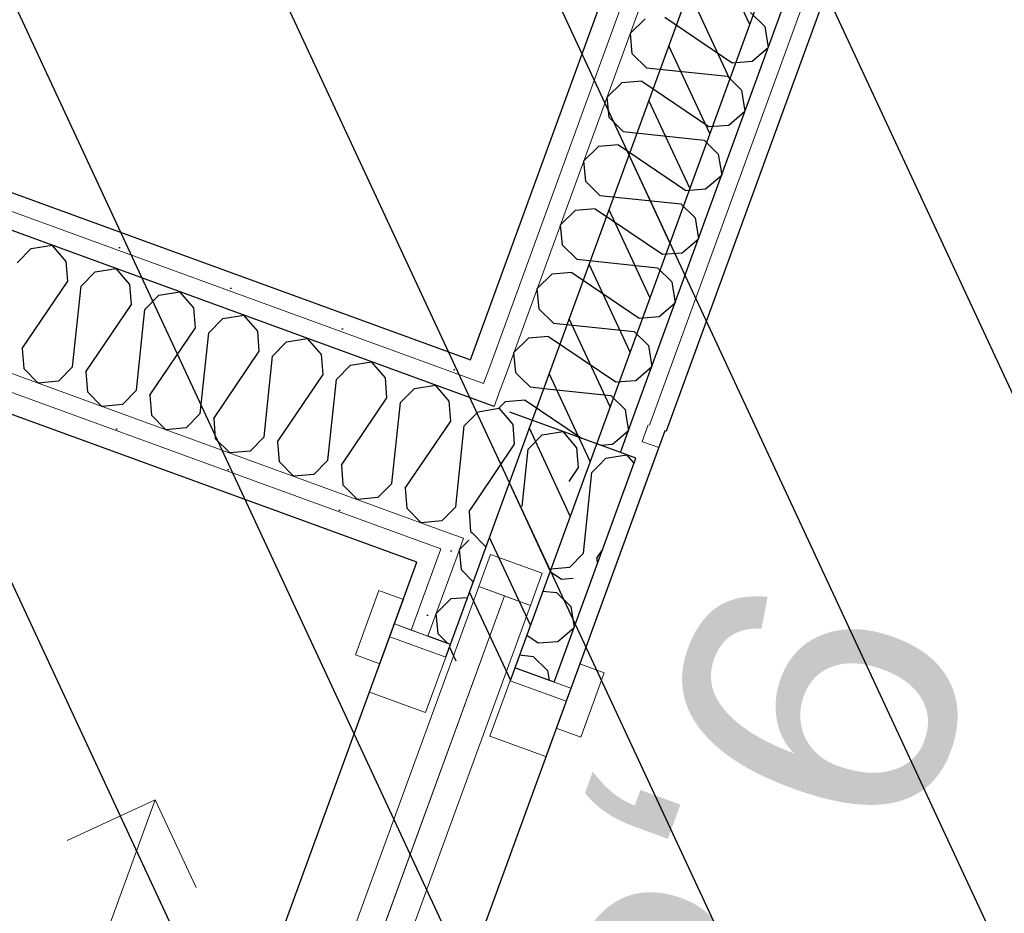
# Model space of a CAD drawing. Header units: millimetres. Extents: x 112481703 to 112588235, y 1264638581 to 1264713486.
# Tile 265 of 487: x 112576884 to 112577603, y 1264672822 to 1264673474. Entities that reach past the tile are written whole.
import ezdxf
from ezdxf.enums import TextEntityAlignment as Align

# ---------------------------------------------------------------- set-up
doc = ezdxf.new("R2010")
doc.units = ezdxf.units.MM
doc.header["$LTSCALE"] = 0.5
doc.header["$MEASUREMENT"] = 0
doc.linetypes.add('PLINE', pattern=[0])
for name, color, linetype, lineweight in [('235- Utvendig kledning og overflate', 7, 'Continuous', 0), ('236- Innvendig kledning og overflate', 7, 'Continuous', 0), ('244- Vinduer_ dører_ foldevegger', 7, 'Continuous', 0)]:
    doc.layers.add(name, color=color, linetype=linetype, lineweight=lineweight)
for name, color, linetype in [('862- M___Nettoareal', 7, 'Continuous'), ('862- M___Nettoareal (1-100)', 7, 'Continuous'), ('862- M___Nettoareal(Polylinje)', 7, 'Continuous'), ('LA_farge_dekke_asfalt2', 7, 'Continuous'), ('Yttervegger.A225', 7, 'Continuous'), ('Yttervegger.A225 (Skravur)', 7, 'Continuous')]:
    doc.layers.add(name, color=color, linetype=linetype)
doc.styles.add('GENERATED_STYLE_1', font='arial.ttf')
pattern_1 = [(249.956, (112557650, 1264717795), (-81.357, 29.68231), [0, -50]), (249.956, (112557682.11, 1264717756.67), (-81.357, 29.68231), [0, -50])]

# ---------------------------------------------------------------- blocks, each defined once
blk = doc.blocks.new('Telefonsentral_6_3', base_point=(112578513.78, 1264671831.22))
at = {"layer": '862- M___Nettoareal(Polylinje)', "linetype": 'PLINE', "flags": 128}
blk.add_lwpolyline([(112576572.87, 1264671030.54), (112579644.84, 1264669909.76), (112580667.32, 1264672712.29), (112577596.28, 1264673832.72), (112577355.98, 1264673174.09), (112577355.04, 1264673174.43)], close=True, dxfattribs=at)
blk = doc.blocks.new('HWC_8_13', base_point=(112575882.82, 1264674937.62))
at = {"layer": '862- M___Nettoareal(Polylinje)', "linetype": 'PLINE', "flags": 128}
blk.add_lwpolyline([(112573927.31, 1264674425.01), (112577213.19, 1264673226.19), (112578002.73, 1264675390.26), (112576702.56, 1264675864.61), (112575715.11, 1264676224.87), (112574716.85, 1264676589.08)], close=True, dxfattribs=at)
blk = doc.blocks.new('Resepsjon_9_16', base_point=(112576111.04, 1264672496.2))
at = {"layer": '862- M___Nettoareal(Polylinje)', "linetype": 'PLINE', "flags": 128}
blk.add_lwpolyline([(112574662.33, 1264672120.08), (112576570.54, 1264671423.88), (112577174.24, 1264673078.6), (112575266.04, 1264673774.79)], close=True, dxfattribs=at)
blk = doc.blocks.new('*X329', base_point=(112557650, 1264717795))
at = {"layer": 'Yttervegger.A225 (Skravur)', "linetype": 'PLINE'}
for p, q in [((112577319.5, 1264673155.59), (112577327.37, 1264673156.85)), ((112577332.59, 1264673150.81), (112577327.37, 1264673156.85)), ((112577295.63, 1264673085.07), (112577301.83, 1264673144)), ((112577301.83, 1264673144), (112577306.42, 1264673148.66)), ((112577305.42, 1264673081.5), (112577309.5, 1264673087.53)), ((112577295.63, 1264673085.07), (112577285.41, 1264673074.66)), ((112577305.42, 1264673081.5), (112577305.75, 1264673077.24)), ((112577285.41, 1264673074.66), (112577271.88, 1264673073.41))]:
    blk.add_line(p, q, dxfattribs=at)
blk = doc.blocks.new('*X330', base_point=(112557650, 1264717795))
at = {"layer": 'Yttervegger.A225 (Skravur)', "linetype": 'PLINE'}
for p in [(112577214.43, 1264673099.89), (112577224.84, 1264673090.36)]:
    blk.add_line(p, (112577223.92, 1264673090.28), dxfattribs=at)
blk = doc.blocks.new('*X331', base_point=(112557650, 1264717795))
at = {"layer": 'Yttervegger.A225 (Skravur)', "linetype": 'PLINE'}
for p, q in [((112577244.35, 1264673179.1), (112577240.3, 1264673183.79)), ((112577245.48, 1264673164.56), (112577244.35, 1264673179.1)), ((112577265.49, 1264673171.39), (112577280.8, 1264673173.85)), ((112577290.92, 1264673162.11), (112577280.8, 1264673173.85)), ((112577255.26, 1264673160.99), (112577265.49, 1264673171.39)), ((112577219.01, 1264673125.44), (112577245.48, 1264673164.56)), ((112577250.87, 1264673119.21), (112577255.26, 1264673160.99)), ((112577292.05, 1264673147.57), (112577290.92, 1264673162.11)), ((112577306.42, 1264673148.66), (112577312.06, 1264673154.4)), ((112577312.06, 1264673154.4), (112577319.5, 1264673155.59)), ((112577285.17, 1264673137.39), (112577292.05, 1264673147.57)), ((112577212.82, 1264673108.46), (112577213.4, 1264673100.94)), ((112577213.4, 1264673100.94), (112577214.43, 1264673099.89))]:
    blk.add_line(p, q, dxfattribs=at)
blk = doc.blocks.new('*X332', base_point=(112557650, 1264717795))
at = {"layer": 'Yttervegger.A225 (Skravur)', "linetype": 'PLINE'}
for p, q in [((112577229.84, 1264673190.13), (112577234.22, 1264673190.84)), ((112577240.3, 1264673183.79), (112577234.22, 1264673190.84)), ((112577212.27, 1264673115.48), (112577219.01, 1264673125.44)), ((112577212.27, 1264673115.48), (112577212.82, 1264673108.46))]:
    blk.add_line(p, q, dxfattribs=at)
blk = doc.blocks.new('*X333', base_point=(112557650, 1264717795))
at = {"layer": 'Yttervegger.A225 (Skravur)', "linetype": 'PLINE'}
for p, q in [((112576892.92, 1264673307.32), (112576908.22, 1264673309.77)), ((112576918.35, 1264673298.04), (112576908.22, 1264673309.77)), ((112576882.69, 1264673296.92), (112576892.92, 1264673307.32)), ((112576919.48, 1264673283.49), (112576918.35, 1264673298.04)), ((112576929.26, 1264673279.93), (112576939.49, 1264673290.33)), ((112576939.49, 1264673290.33), (112576954.79, 1264673292.78)), ((112576964.92, 1264673281.05), (112576954.79, 1264673292.78)), ((112576886.27, 1264673234.42), (112576919.48, 1264673283.49)), ((112576966.05, 1264673266.5), (112576964.92, 1264673281.05)), ((112576923.06, 1264673220.99), (112576929.26, 1264673279.93)), ((112576975.83, 1264673262.93), (112576986.06, 1264673273.33)), ((112576986.06, 1264673273.33), (112577001.37, 1264673275.79)), ((112577011.5, 1264673264.05), (112577001.37, 1264673275.79)), ((112576932.84, 1264673217.42), (112576966.05, 1264673266.5)), ((112576969.63, 1264673204), (112576975.83, 1264673262.93)), ((112577012.62, 1264673249.51), (112577011.5, 1264673264.05)), ((112577022.4, 1264673245.94), (112577032.63, 1264673256.34)), ((112577032.63, 1264673256.34), (112577047.94, 1264673258.8)), ((112577058.07, 1264673247.06), (112577047.94, 1264673258.8)), ((112576979.42, 1264673200.43), (112577012.62, 1264673249.51)), ((112577016.2, 1264673187.01), (112577022.4, 1264673245.94)), ((112577059.19, 1264673232.52), (112577058.07, 1264673247.06)), ((112577068.98, 1264673228.95), (112577079.2, 1264673239.35)), ((112577079.2, 1264673239.35), (112577094.51, 1264673241.81)), ((112577104.64, 1264673230.07), (112577094.51, 1264673241.81)), ((112576886.27, 1264673234.42), (112576887.4, 1264673219.87)), ((112577025.99, 1264673183.44), (112577059.19, 1264673232.52)), ((112577062.77, 1264673170.02), (112577068.98, 1264673228.95)), ((112577105.76, 1264673215.53), (112577104.64, 1264673230.07)), ((112577125.77, 1264673222.36), (112577141.08, 1264673224.82)), ((112577151.21, 1264673213.08), (112577141.08, 1264673224.82)), ((112576887.4, 1264673219.87), (112576897.92, 1264673209.21)), ((112576923.06, 1264673220.99), (112576912.83, 1264673210.59)), ((112576932.84, 1264673217.42), (112576933.97, 1264673202.88)), ((112577115.55, 1264673211.96), (112577125.77, 1264673222.36)), ((112576912.83, 1264673210.59), (112576897.92, 1264673209.21)), ((112577072.56, 1264673166.45), (112577105.76, 1264673215.53)), ((112577109.35, 1264673153.03), (112577115.55, 1264673211.96)), ((112577152.33, 1264673198.54), (112577151.21, 1264673213.08)), ((112576933.97, 1264673202.88), (112576944.49, 1264673192.22)), ((112576969.63, 1264673204), (112576959.41, 1264673193.6)), ((112577162.12, 1264673194.97), (112577172.34, 1264673205.37)), ((112577172.34, 1264673205.37), (112577187.65, 1264673207.83)), ((112577197.78, 1264673196.09), (112577187.65, 1264673207.83)), ((112576979.42, 1264673200.43), (112576980.54, 1264673185.89)), ((112577119.13, 1264673149.46), (112577152.33, 1264673198.54)), ((112577155.92, 1264673136.04), (112577162.12, 1264673194.97)), ((112577198.91, 1264673181.55), (112577197.78, 1264673196.09)), ((112576959.41, 1264673193.6), (112576944.49, 1264673192.22)), ((112577208.69, 1264673177.98), (112577218.92, 1264673188.38)), ((112577218.92, 1264673188.38), (112577229.84, 1264673190.13)), ((112576980.54, 1264673185.89), (112576991.06, 1264673175.23)), ((112577016.2, 1264673187.01), (112577005.98, 1264673176.61)), ((112577025.99, 1264673183.44), (112577027.11, 1264673168.9)), ((112577165.7, 1264673132.47), (112577198.91, 1264673181.55)), ((112577005.98, 1264673176.61), (112576991.06, 1264673175.23)), ((112577202.49, 1264673119.05), (112577208.69, 1264673177.98)), ((112577027.11, 1264673168.9), (112577037.64, 1264673158.24)), ((112577062.77, 1264673170.02), (112577052.55, 1264673159.62)), ((112577072.56, 1264673166.45), (112577073.68, 1264673151.91)), ((112577052.55, 1264673159.62), (112577037.64, 1264673158.24)), ((112577073.68, 1264673151.91), (112577084.21, 1264673141.25)), ((112577109.35, 1264673153.03), (112577099.12, 1264673142.63)), ((112577119.13, 1264673149.46), (112577120.26, 1264673134.92)), ((112577099.12, 1264673142.63), (112577084.21, 1264673141.25)), ((112577120.26, 1264673134.92), (112577130.78, 1264673124.26)), ((112577155.92, 1264673136.04), (112577145.69, 1264673125.64)), ((112577165.7, 1264673132.47), (112577166.83, 1264673117.93)), ((112577145.69, 1264673125.64), (112577130.78, 1264673124.26)), ((112577166.83, 1264673117.93), (112577177.35, 1264673107.27)), ((112577202.49, 1264673119.05), (112577192.26, 1264673108.65)), ((112577192.26, 1264673108.65), (112577177.35, 1264673107.27))]:
    blk.add_line(p, q, dxfattribs=at)
blk = doc.blocks.new('*X425', base_point=(112557650, 1264717795))
at = {"layer": 'Yttervegger.A225 (Skravur)', "linetype": 'PLINE'}
for p, q in [((112577256.75, 1264673206.47), (112577250.57, 1264673212.55)), ((112577256.75, 1264673206.47), (112577271.48, 1264673204.92)), ((112577326.94, 1264673184.68), (112577328.54, 1264673174.73)), ((112577324.9, 1264673171.59), (112577328.54, 1264673174.73))]:
    blk.add_line(p, q, dxfattribs=at)
blk = doc.blocks.new('*X426', base_point=(112557650, 1264717795))
at = {"layer": 'Yttervegger.A225 (Skravur)', "linetype": 'PLINE'}
for p, q in [((112577238.64, 1264673195.56), (112577233.96, 1264673190.93)), ((112577253.18, 1264673196.68), (112577238.64, 1264673195.56)), ((112577253.18, 1264673196.68), (112577294.14, 1264673168.98)), ((112577316.8, 1264673164.61), (112577324.9, 1264673171.59)), ((112577307.99, 1264673163.92), (112577316.8, 1264673164.61))]:
    blk.add_line(p, q, dxfattribs=at)
blk = doc.blocks.new('*X427', base_point=(112557650, 1264717795))
at = {"layer": 'Yttervegger.A225 (Skravur)', "linetype": 'PLINE'}
for p, q in [((112577340.59, 1264673474.99), (112577329.93, 1264673464.47)), ((112577355.13, 1264673476.11), (112577404.21, 1264673442.91)), ((112577417.63, 1264673479.7), (112577428.03, 1264673469.47)), ((112577428.03, 1264673469.47), (112577430.49, 1264673454.16)), ((112577331.31, 1264673449.55), (112577329.93, 1264673464.47)), ((112577418.75, 1264673444.04), (112577430.49, 1264673454.16)), ((112577341.71, 1264673439.33), (112577331.31, 1264673449.55)), ((112577341.71, 1264673439.33), (112577400.64, 1264673433.13)), ((112577404.21, 1264673442.91), (112577418.75, 1264673444.04)), ((112577400.64, 1264673433.13), (112577411.04, 1264673422.9)), ((112577323.6, 1264673428.42), (112577312.94, 1264673417.9)), ((112577338.14, 1264673429.54), (112577323.6, 1264673428.42)), ((112577338.14, 1264673429.54), (112577387.22, 1264673396.34)), ((112577314.32, 1264673402.98), (112577312.94, 1264673417.9)), ((112577411.04, 1264673422.9), (112577413.5, 1264673407.59)), ((112577324.72, 1264673392.76), (112577314.32, 1264673402.98)), ((112577401.76, 1264673397.46), (112577413.5, 1264673407.59)), ((112577387.22, 1264673396.34), (112577401.76, 1264673397.46)), ((112577324.72, 1264673392.76), (112577383.65, 1264673386.55)), ((112577306.61, 1264673381.85), (112577295.95, 1264673371.32)), ((112577321.15, 1264673382.97), (112577306.61, 1264673381.85)), ((112577321.15, 1264673382.97), (112577370.23, 1264673349.77)), ((112577383.65, 1264673386.55), (112577394.05, 1264673376.33)), ((112577394.05, 1264673376.33), (112577396.51, 1264673361.02)), ((112577297.33, 1264673356.41), (112577295.95, 1264673371.32)), ((112577384.77, 1264673350.89), (112577396.51, 1264673361.02)), ((112577307.73, 1264673346.18), (112577297.33, 1264673356.41)), ((112577307.73, 1264673346.18), (112577366.66, 1264673339.98)), ((112577370.23, 1264673349.77), (112577384.77, 1264673350.89)), ((112577366.66, 1264673339.98), (112577377.06, 1264673329.76)), ((112577289.61, 1264673335.27), (112577278.96, 1264673324.75)), ((112577304.16, 1264673336.4), (112577289.61, 1264673335.27)), ((112577304.16, 1264673336.4), (112577353.24, 1264673303.2)), ((112577280.33, 1264673309.84), (112577278.96, 1264673324.75)), ((112577377.06, 1264673329.76), (112577379.52, 1264673314.45)), ((112577290.73, 1264673299.61), (112577280.33, 1264673309.84)), ((112577367.78, 1264673304.32), (112577379.52, 1264673314.45)), ((112577353.24, 1264673303.2), (112577367.78, 1264673304.32)), ((112577290.73, 1264673299.61), (112577349.67, 1264673293.41)), ((112577272.62, 1264673288.7), (112577261.96, 1264673278.18)), ((112577287.17, 1264673289.83), (112577272.62, 1264673288.7)), ((112577287.17, 1264673289.83), (112577336.24, 1264673256.62)), ((112577349.67, 1264673293.41), (112577360.07, 1264673283.19)), ((112577360.07, 1264673283.19), (112577362.52, 1264673267.88)), ((112577263.34, 1264673263.27), (112577261.96, 1264673278.18)), ((112577350.79, 1264673257.75), (112577362.52, 1264673267.88)), ((112577273.74, 1264673253.04), (112577263.34, 1264673263.27)), ((112577273.74, 1264673253.04), (112577332.67, 1264673246.84)), ((112577336.24, 1264673256.62), (112577350.79, 1264673257.75)), ((112577332.67, 1264673246.84), (112577343.08, 1264673236.61)), ((112577255.63, 1264673242.13), (112577244.97, 1264673231.61)), ((112577270.17, 1264673243.26), (112577255.63, 1264673242.13)), ((112577270.17, 1264673243.26), (112577319.25, 1264673210.05)), ((112577246.35, 1264673216.69), (112577244.97, 1264673231.61)), ((112577343.08, 1264673236.61), (112577345.53, 1264673221.31)), ((112577250.57, 1264673212.55), (112577246.35, 1264673216.69)), ((112577333.79, 1264673211.18), (112577345.53, 1264673221.31)), ((112577319.25, 1264673210.05), (112577333.79, 1264673211.18)), ((112577271.48, 1264673204.92), (112577315.68, 1264673200.27)), ((112577315.68, 1264673200.27), (112577326.08, 1264673190.04)), ((112577326.08, 1264673190.04), (112577326.94, 1264673184.68))]:
    blk.add_line(p, q, dxfattribs=at)
blk = doc.blocks.new('*X430', base_point=(112557650, 1264717795))
at = {"layer": 'Yttervegger.A225 (Skravur)', "linetype": 'PLINE'}
for p, q in [((112577212.15, 1264673094.57), (112577205.27, 1264673087.78)), ((112577206.65, 1264673072.87), (112577205.27, 1264673087.78)), ((112577215.34, 1264673064.32), (112577206.65, 1264673072.87)), ((112577198.94, 1264673051.73), (112577188.28, 1264673041.21)), ((112577211.09, 1264673052.67), (112577198.94, 1264673051.73)), ((112577189.66, 1264673026.3), (112577188.28, 1264673041.21)), ((112577196.81, 1264673019.27), (112577189.66, 1264673026.3))]:
    blk.add_line(p, q, dxfattribs=at)
blk = doc.blocks.new('*X431', base_point=(112557650, 1264717795))
at = {"layer": 'Yttervegger.A225 (Skravur)', "linetype": 'PLINE'}
for p, q in [((112577271.3, 1264673071.81), (112577279.55, 1264673066.22)), ((112577279.55, 1264673066.22), (112577288.05, 1264673066.88)), ((112577266.07, 1264673057.48), (112577275.98, 1264673056.44)), ((112577275.98, 1264673056.44), (112577286.38, 1264673046.21)), ((112577286.38, 1264673046.21), (112577288.84, 1264673030.91)), ((112577277.1, 1264673020.78), (112577288.84, 1264673030.91)), ((112577254.31, 1264673025.24), (112577262.56, 1264673019.65)), ((112577262.56, 1264673019.65), (112577277.1, 1264673020.78)), ((112577249.08, 1264673010.91), (112577258.99, 1264673009.87)), ((112577258.99, 1264673009.87), (112577269.39, 1264672999.64)), ((112577269.39, 1264672999.64), (112577270.56, 1264672992.36))]:
    blk.add_line(p, q, dxfattribs=at)
blk = doc.blocks.new('Skyvedør med pocketkarm[24]', base_point=(112557650, 1264717795))
at = {"layer": '235- Utvendig kledning og overflate', "linetype": 'PLINE'}
for q in [(112577293.01, 1264673004.4), (112577293.01, 1264673004.4), (112577274.28, 1264672991), (112577274.28, 1264672991)]:
    blk.add_line((112577286.5, 1264672986.55), q, dxfattribs=at)
at = {"layer": '236- Innvendig kledning og overflate', "linetype": 'PLINE'}
for p, q in [((112577157.79, 1264673033.5), (112577164.31, 1264673051.35)), ((112577157.79, 1264673033.5), (112577164.31, 1264673051.35)), ((112577170.01, 1264673029.05), (112577157.79, 1264673033.5)), ((112577170.01, 1264673029.05), (112577157.79, 1264673033.5)), ((112577182.22, 1264673024.59), (112577170.01, 1264673029.05)), ((112577182.22, 1264673024.59), (112577170.01, 1264673029.05))]:
    blk.add_line(p, q, dxfattribs=at)
at = {"layer": '244- Vinduer_ dører_ foldevegger', "linetype": 'PLINE'}
for p, q in [((112577219.37, 1264673060.78), (112577227.94, 1264673084.27)), ((112577227.94, 1264673084.27), (112577265.52, 1264673070.56)), ((112577265.52, 1264673070.56), (112577256.95, 1264673047.07)), ((112577146.46, 1264673057.86), (112577129.32, 1264673010.89)), ((112577164.31, 1264673051.35), (112577146.46, 1264673057.86)), ((112577256.95, 1264673047.07), (112577219.37, 1264673060.78)), ((112576945.46, 1264672251.65), (112577238.16, 1264673053.93)), ((112577147.17, 1264673004.38), (112577164.31, 1264673051.35)), ((112577154.37, 1264673024.11), (112577157.79, 1264673033.5)), ((112577157.79, 1264673033.5), (112577198.66, 1264673018.59)), ((112577154.37, 1264673024.11), (112577139.63, 1264672983.71)), ((112577195.23, 1264673009.2), (112577154.37, 1264673024.11)), ((112577198.66, 1264673018.59), (112577182.22, 1264673024.59)), ((112577198.66, 1264673018.59), (112577182.22, 1264673024.59)), ((112577195.23, 1264673009.2), (112577198.66, 1264673018.59)), ((112577129.32, 1264673010.89), (112577147.17, 1264673004.38)), ((112577180.49, 1264672968.8), (112577195.23, 1264673009.2)), ((112577242.2, 1264672992.06), (112577245.63, 1264673001.46)), ((112577245.63, 1264673001.46), (112577286.5, 1264672986.55)), ((112577274.28, 1264672991), (112577245.63, 1264673001.46)), ((112577274.28, 1264672991), (112577245.63, 1264673001.46)), ((112577293.01, 1264673004.4), (112577275.87, 1264672957.42)), ((112577310.86, 1264672997.88), (112577293.01, 1264673004.4)), ((112577293.72, 1264672950.91), (112577310.86, 1264672997.88)), ((112577242.2, 1264672992.06), (112577227.46, 1264672951.67)), ((112577283.07, 1264672977.15), (112577242.2, 1264672992.06)), ((112577283.07, 1264672977.15), (112577286.5, 1264672986.55)), ((112577139.63, 1264672983.71), (112577180.49, 1264672968.8)), ((112577268.33, 1264672936.76), (112577283.07, 1264672977.15)), ((112577275.87, 1264672957.42), (112577293.72, 1264672950.91)), ((112577227.46, 1264672951.67), (112577268.33, 1264672936.76)), ((112576914.73, 1264672717.4), (112576983.28, 1264672905.28)), ((112576983.28, 1264672905.28), (112576919.17, 1264672875.45)), ((112576983.28, 1264672905.28), (112577013.11, 1264672841.17))]:
    blk.add_line(p, q, dxfattribs=at)
at = {"layer": '244- Vinduer_ dører_ foldevegger', "linetype": 'PLINE', "flags": 128}
for points in [[(112576926.67, 1264672258.51), (112577219.37, 1264673060.78), (112577238.16, 1264673053.93), (112576945.46, 1264672251.65)], [(112576945.46, 1264672251.65), (112577238.16, 1264673053.93), (112577256.95, 1264673047.07), (112576964.25, 1264672244.8)]]:
    blk.add_lwpolyline(points, close=True, dxfattribs=at)
blk = doc.blocks.new('Label_64', base_point=(112578719.81, 1264675347.86))
at = {"layer": '862- M___Nettoareal (1-100)', "insert": (112579058.87, 1264675952.07), "char_height": 200, "attachment_point": 1, "rotation": 249.95599, "style": 'GENERATED_STYLE_1'}
blk.add_mtext('\\A1;{\\pql;\\pt0,241000;\\fArial|b0|i0|c0|p0;\\W1.000000;Laboratorie\\fArial|b0|i0|c0|p0;\\W1.000000;\\A1{\\H.66x;\\S^  ;}\\fArial|b0|i0|c0|p0;\\W1.000000;\\fArial|b0|i0|c0|p0;\\W1.000000;\\A1{\\H.66x;\\S^  ;}\\fArial|b0|i0|c0|p0;\\W1.000000;\\fArial|b0|i0|c0|p0;\\W1.000000;\\fArial|b0|i0|c0|p0;\\W1.000000;\\fArial|b0|i0|c0|p0;\\W1.000000;\\fArial|b0|i0|c0|p0;\\W1.000000;\\fArial|b0|i0|c0|p0;\\W1.000000;\\fArial|b0|i0|c0|p0;\\W1.000000;\\A1{\\H.66x;\\S^  ;}\\fArial|b0|i0|c0|p0;\\W1.000000;\\fArial|b0|i0|c0|p0;\\W1.000000;\\A1{\\H.66x;\\S^  ;}\\fArial|b0|i0|c0|p0;\\W1.000000;\\fArial|b0|i0|c0|p0;\\W1.000000;\\fArial|b0|i0|c0|p0;\\W1.000000;\\fArial|b0|i0|c0|p0;\\W1.000000;\\fArial|b0|i0|c0|p0;\\W1.000000;\\fArial|b0|i0|c0|p0;\\W1.000000;\\fArial|b0|i0|c0|p0;\\W1.000000;\\A1{\\H.66x;\\S^  ;}\\fArial|b0|i0|c0|p0;\\W1.000000;\\fArial|b0|i0|c0|p0;\\W1.000000;\\A1{\\H.66x;\\S^  ;}\\fArial|b0|i0|c0|p0;\\W1.000000;\\fArial|b0|i0|c0|p0;\\W1.000000;\\fArial|b0|i0|c0|p0;\\W1.000000;\\fArial|b0|i0|c0|p0;\\W1.000000;\\fArial|b0|i0|c0|p0;\\W1.000000;\\fArial|b0|i0|c0|p0;\\W1.000000;\\fArial|b0|i0|c0|p0;\\W1.000000;\\A1{\\H.66x;\\S^  ;}\\fArial|b0|i0|c0|p0;\\W1.000000;\\fArial|b0|i0|c0|p0;\\W1.000000;\\A1{\\H.66x;\\S^  ;}\\fArial|b0|i0|c0|p0;\\W1.000000;\\fArial|b0|i0|c0|p0;\\W1.000000;\\fArial|b0|i0|c0|p0;\\W1.000000;\\fArial|b0|i0|c0|p0;\\W1.000000;\\fArial|b0|i0|c0|p0;\\W1.000000;\\fArial|b0|i0|c0|p0;\\W1.000000;\\fArial|b0|i0|c0|p0;\\W1.000000;\\A1{\\H.66x;\\S^  ;}\\fArial|b0|i0|c0|p0;\\W1.000000;\\fArial|b0|i0|c0|p0;\\W1.000000;\\A1{\\H.66x;\\S^  ;}\\fArial|b0|i0|c0|p0;\\W1.000000;\\fArial|b0|i0|c0|p0;\\W1.000000;\\fArial|b0|i0|c0|p0;\\W1.000000;\\fArial|b0|i0|c0|p0;\\W1.000000;\\fArial|b0|i0|c0|p0;\\W1.000000;\\fArial|b0|i0|c0|p0;\\W1.000000;\\fArial|b0|i0|c0|p0;\\W1.000000;\\fArial|b0|i0|c0|p0;\\W1.000000;}', dxfattribs=at)
at = {"layer": '862- M___Nettoareal (1-100)', "style": 'GENERATED_STYLE_1'}
for tag, p in [('DUMMY_108', (112578813.41, 1264676062.91)), ('DUMMY_107', (112579108.67, 1264675955.19)), ('DUMMY_106', (112579403.92, 1264675847.47))]:
    blk.add_attdef(tag, text='', height=200, rotation=249.95599, dxfattribs=at).set_placement(p, align=Align.TOP_LEFT)
blk = doc.blocks.new('Label_72', base_point=(112577546.11, 1264672130.83))
at = {"layer": '862- M___Nettoareal (1-100)', "char_height": 200, "attachment_point": 1, "rotation": 249.95599, "style": 'GENERATED_STYLE_1'}
for s, insert in [('\\A1;{\\pql;\\pt0,241000;\\fArial|b0|i0|c0|p0;\\W1.000000;6\\fArial|b0|i0|c0|p0;\\W1.000000;\\A1{\\H.66x;\\S^  ;}\\fArial|b0|i0|c0|p0;\\W1.000000;\\fArial|b0|i0|c0|p0;\\W1.000000;\\A1{\\H.66x;\\S^  ;}\\fArial|b0|i0|c0|p0;\\W1.000000;\\fArial|b0|i0|c0|p0;\\W1.000000;\\fArial|b0|i0|c0|p0;\\W1.000000;\\fArial|b0|i0|c0|p0;\\W1.000000;\\fArial|b0|i0|c0|p0;\\W1.000000;\\fArial|b0|i0|c0|p0;\\W1.000000;\\fArial|b0|i0|c0|p0;\\W1.000000;\\A1{\\H.66x;\\S^  ;}\\fArial|b0|i0|c0|p0;\\W1.000000;\\fArial|b0|i0|c0|p0;\\W1.000000;\\A1{\\H.66x;\\S^  ;}\\fArial|b0|i0|c0|p0;\\W1.000000;\\fArial|b0|i0|c0|p0;\\W1.000000;\\fArial|b0|i0|c0|p0;\\W1.000000;\\fArial|b0|i0|c0|p0;\\W1.000000;\\fArial|b0|i0|c0|p0;\\W1.000000;\\fArial|b0|i0|c0|p0;\\W1.000000;\\fArial|b0|i0|c0|p0;\\W1.000000;\\A1{\\H.66x;\\S^  ;}\\fArial|b0|i0|c0|p0;\\W1.000000;\\fArial|b0|i0|c0|p0;\\W1.000000;\\A1{\\H.66x;\\S^  ;}\\fArial|b0|i0|c0|p0;\\W1.000000;\\fArial|b0|i0|c0|p0;\\W1.000000;\\fArial|b0|i0|c0|p0;\\W1.000000;\\fArial|b0|i0|c0|p0;\\W1.000000;\\fArial|b0|i0|c0|p0;\\W1.000000;\\fArial|b0|i0|c0|p0;\\W1.000000;\\fArial|b0|i0|c0|p0;\\W1.000000;\\A1{\\H.66x;\\S^  ;}\\fArial|b0|i0|c0|p0;\\W1.000000;\\fArial|b0|i0|c0|p0;\\W1.000000;\\A1{\\H.66x;\\S^  ;}\\fArial|b0|i0|c0|p0;\\W1.000000;\\fArial|b0|i0|c0|p0;\\W1.000000;\\fArial|b0|i0|c0|p0;\\W1.000000;\\fArial|b0|i0|c0|p0;\\W1.000000;\\fArial|b0|i0|c0|p0;\\W1.000000;\\fArial|b0|i0|c0|p0;\\W1.000000;\\fArial|b0|i0|c0|p0;\\W1.000000;\\A1{\\H.66x;\\S^  ;}\\fArial|b0|i0|c0|p0;\\W1.000000;\\fArial|b0|i0|c0|p0;\\W1.000000;\\A1{\\H.66x;\\S^  ;}\\fArial|b0|i0|c0|p0;\\W1.000000;\\fArial|b0|i0|c0|p0;\\W1.000000;\\fArial|b0|i0|c0|p0;\\W1.000000;\\fArial|b0|i0|c0|p0;\\W1.000000;\\fArial|b0|i0|c0|p0;\\W1.000000;\\fArial|b0|i0|c0|p0;\\W1.000000;\\fArial|b0|i0|c0|p0;\\W1.000000;\\fArial|b0|i0|c0|p0;\\W1.000000;}', (112578242.13, 1264672796.46)), ('\\A1;{\\pql;\\pt0,241000;\\fArial|b0|i0|c0|p0;\\W1.000000;9,8\\fArial|b0|i0|c0|p0;\\W1.000000;\\A1{\\H.66x;\\S^  ;}\\fArial|b0|i0|c0|p0;\\W1.000000; m\\fArial|b0|i0|c0|p0;\\W1.000000;\\A1{\\H.66x;\\S2^  ;}\\fArial|b0|i0|c0|p0;\\W1.000000;\\fArial|b0|i0|c0|p0;\\W1.000000;\\fArial|b0|i0|c0|p0;\\W1.000000;\\fArial|b0|i0|c0|p0;\\W1.000000;\\fArial|b0|i0|c0|p0;\\W1.000000;\\fArial|b0|i0|c0|p0;\\W1.000000;\\fArial|b0|i0|c0|p0;\\W1.000000;\\A1{\\H.66x;\\S^  ;}\\fArial|b0|i0|c0|p0;\\W1.000000;\\fArial|b0|i0|c0|p0;\\W1.000000;\\A1{\\H.66x;\\S^  ;}\\fArial|b0|i0|c0|p0;\\W1.000000;\\fArial|b0|i0|c0|p0;\\W1.000000;\\fArial|b0|i0|c0|p0;\\W1.000000;\\fArial|b0|i0|c0|p0;\\W1.000000;\\fArial|b0|i0|c0|p0;\\W1.000000;\\fArial|b0|i0|c0|p0;\\W1.000000;\\fArial|b0|i0|c0|p0;\\W1.000000;\\A1{\\H.66x;\\S^  ;}\\fArial|b0|i0|c0|p0;\\W1.000000;\\fArial|b0|i0|c0|p0;\\W1.000000;\\A1{\\H.66x;\\S^  ;}\\fArial|b0|i0|c0|p0;\\W1.000000;\\fArial|b0|i0|c0|p0;\\W1.000000;\\fArial|b0|i0|c0|p0;\\W1.000000;\\fArial|b0|i0|c0|p0;\\W1.000000;\\fArial|b0|i0|c0|p0;\\W1.000000;\\fArial|b0|i0|c0|p0;\\W1.000000;\\fArial|b0|i0|c0|p0;\\W1.000000;\\A1{\\H.66x;\\S^  ;}\\fArial|b0|i0|c0|p0;\\W1.000000;\\fArial|b0|i0|c0|p0;\\W1.000000;\\A1{\\H.66x;\\S^  ;}\\fArial|b0|i0|c0|p0;\\W1.000000;\\fArial|b0|i0|c0|p0;\\W1.000000;\\fArial|b0|i0|c0|p0;\\W1.000000;\\fArial|b0|i0|c0|p0;\\W1.000000;\\fArial|b0|i0|c0|p0;\\W1.000000;\\fArial|b0|i0|c0|p0;\\W1.000000;\\fArial|b0|i0|c0|p0;\\W1.000000;\\A1{\\H.66x;\\S^  ;}\\fArial|b0|i0|c0|p0;\\W1.000000;\\fArial|b0|i0|c0|p0;\\W1.000000;\\A1{\\H.66x;\\S^  ;}\\fArial|b0|i0|c0|p0;\\W1.000000;\\fArial|b0|i0|c0|p0;\\W1.000000;\\fArial|b0|i0|c0|p0;\\W1.000000;\\fArial|b0|i0|c0|p0;\\W1.000000;\\fArial|b0|i0|c0|p0;\\W1.000000;\\fArial|b0|i0|c0|p0;\\W1.000000;\\fArial|b0|i0|c0|p0;\\W1.000000;\\fArial|b0|i0|c0|p0;\\W1.000000;}', (112577642.08, 1264672994.09)), ('\\A1;{\\pql;\\pt0,241000;\\fArial|b0|i0|c0|p0;\\W1.000000;Telefonsentral\\fArial|b0|i0|c0|p0;\\W1.000000;\\A1{\\H.66x;\\S^  ;}\\fArial|b0|i0|c0|p0;\\W1.000000;\\fArial|b0|i0|c0|p0;\\W1.000000;\\A1{\\H.66x;\\S^  ;}\\fArial|b0|i0|c0|p0;\\W1.000000;\\fArial|b0|i0|c0|p0;\\W1.000000;\\fArial|b0|i0|c0|p0;\\W1.000000;\\fArial|b0|i0|c0|p0;\\W1.000000;\\fArial|b0|i0|c0|p0;\\W1.000000;\\fArial|b0|i0|c0|p0;\\W1.000000;\\fArial|b0|i0|c0|p0;\\W1.000000;\\A1{\\H.66x;\\S^  ;}\\fArial|b0|i0|c0|p0;\\W1.000000;\\fArial|b0|i0|c0|p0;\\W1.000000;\\A1{\\H.66x;\\S^  ;}\\fArial|b0|i0|c0|p0;\\W1.000000;\\fArial|b0|i0|c0|p0;\\W1.000000;\\fArial|b0|i0|c0|p0;\\W1.000000;\\fArial|b0|i0|c0|p0;\\W1.000000;\\fArial|b0|i0|c0|p0;\\W1.000000;\\fArial|b0|i0|c0|p0;\\W1.000000;\\fArial|b0|i0|c0|p0;\\W1.000000;\\A1{\\H.66x;\\S^  ;}\\fArial|b0|i0|c0|p0;\\W1.000000;\\fArial|b0|i0|c0|p0;\\W1.000000;\\A1{\\H.66x;\\S^  ;}\\fArial|b0|i0|c0|p0;\\W1.000000;\\fArial|b0|i0|c0|p0;\\W1.000000;\\fArial|b0|i0|c0|p0;\\W1.000000;\\fArial|b0|i0|c0|p0;\\W1.000000;\\fArial|b0|i0|c0|p0;\\W1.000000;\\fArial|b0|i0|c0|p0;\\W1.000000;\\fArial|b0|i0|c0|p0;\\W1.000000;\\A1{\\H.66x;\\S^  ;}\\fArial|b0|i0|c0|p0;\\W1.000000;\\fArial|b0|i0|c0|p0;\\W1.000000;\\A1{\\H.66x;\\S^  ;}\\fArial|b0|i0|c0|p0;\\W1.000000;\\fArial|b0|i0|c0|p0;\\W1.000000;\\fArial|b0|i0|c0|p0;\\W1.000000;\\fArial|b0|i0|c0|p0;\\W1.000000;\\fArial|b0|i0|c0|p0;\\W1.000000;\\fArial|b0|i0|c0|p0;\\W1.000000;\\fArial|b0|i0|c0|p0;\\W1.000000;\\A1{\\H.66x;\\S^  ;}\\fArial|b0|i0|c0|p0;\\W1.000000;\\fArial|b0|i0|c0|p0;\\W1.000000;\\A1{\\H.66x;\\S^  ;}\\fArial|b0|i0|c0|p0;\\W1.000000;\\fArial|b0|i0|c0|p0;\\W1.000000;\\fArial|b0|i0|c0|p0;\\W1.000000;\\fArial|b0|i0|c0|p0;\\W1.000000;\\fArial|b0|i0|c0|p0;\\W1.000000;\\fArial|b0|i0|c0|p0;\\W1.000000;\\fArial|b0|i0|c0|p0;\\W1.000000;\\fArial|b0|i0|c0|p0;\\W1.000000;}', (112577940.02, 1264672885.39))]:
    blk.add_mtext(s, dxfattribs=dict(at, insert=insert))
at = {"layer": '862- M___Nettoareal (1-100)', "style": 'GENERATED_STYLE_1'}
for tag, p in [('DUMMY_108', (112577694.57, 1264672996.24)), ('DUMMY_107', (112577989.82, 1264672888.51)), ('DUMMY_106', (112578285.07, 1264672780.79))]:
    blk.add_attdef(tag, text='', height=200, rotation=249.95599, dxfattribs=at).set_placement(p, align=Align.TOP_LEFT)

msp = doc.modelspace()

# ---------------------------------------------------------------- hatches: boundary and pattern name
at = {"layer": 'LA_farge_dekke_asfalt2', "linetype": 'Continuous'}
h = msp.add_hatch(dxfattribs=at)
h.set_pattern_fill('Murverk', color=256, style=0, pattern_type=2)
h.set_pattern_definition([(294.956, (112557650, 1264717795), (163.1938, 75.94596), [])])
h.paths.add_polyline_path([(112562670.28, 1264672618.44), (112565507.41, 1264680394.81), (112573384.41, 1264677520.97), (112579262.36, 1264693631.99), (112587341.37, 1264690684.44), (112579714.93, 1264669780.94), (112576475.27, 1264670962.9), (112575386.63, 1264667979.01)])
at = {"layer": 'Yttervegger.A225', "linetype": 'Continuous'}
h = msp.add_hatch(dxfattribs=at)
h.set_pattern_fill('Skrålinjer_1', color=256, style=0, pattern_type=2)
h.set_pattern_definition([(294.95599, (112557650, 1264717795), (27.198964, 12.65766), [])])
h.paths.add_polyline_path([(112577195.23, 1264673009.2), (112577242.2, 1264672992.06), (112577539.02, 1264673805.61), (112577492.05, 1264673822.75)])
at = {"layer": 'Yttervegger.A225 (Skravur)', "linetype": 'Continuous'}
h = msp.add_hatch(dxfattribs=at)
h.set_pattern_fill('Prikker_tett', color=256, style=0, pattern_type=2)
h.set_pattern_definition(pattern_1)
h.paths.add_polyline_path([(112578003.07, 1264675391.2), (112577213.19, 1264673226.19), (112577227.28, 1264673221.05), (112578017.16, 1264675386.06)])
h = msp.add_hatch(dxfattribs=at)
h.set_pattern_fill('Prikker_tett', color=256, style=0, pattern_type=2)
h.set_pattern_definition(pattern_1)
h.paths.add_polyline_path([(112578017.16, 1264675386.06), (112577227.28, 1264673221.05), (112577239.49, 1264673216.59), (112578029.38, 1264675381.6)])
h = msp.add_hatch(dxfattribs=at)
h.set_pattern_fill('Prikker_tett', color=256, style=0, pattern_type=2)
h.set_pattern_definition(pattern_1)
h.paths.add_polyline_path([(112577208.73, 1264673213.97), (112577213.19, 1264673226.19), (112575168.76, 1264673972.08), (112575164.31, 1264673959.86)])
h = msp.add_hatch(dxfattribs=at)
h.set_pattern_fill('Prikker_tett', color=256, style=0, pattern_type=2)
h.set_pattern_definition(pattern_1)
h.paths.add_polyline_path([(112577222.83, 1264673208.83), (112575164.31, 1264673959.86), (112575159.85, 1264673947.65), (112577218.37, 1264673196.62)])
h = msp.add_hatch(dxfattribs=at)
h.set_pattern_fill('Prikker_tett', color=256, style=0, pattern_type=2)
h.set_pattern_definition(pattern_1)
h.paths.add_polyline_path([(112577576.31, 1264673853.85), (112577331.56, 1264673183), (112577343.77, 1264673178.55), (112577588.52, 1264673849.39)])
h = msp.add_hatch(dxfattribs=at)
h.set_pattern_fill('Prikker_tett', color=256, style=0, pattern_type=2)
h.set_pattern_definition(pattern_1)
h.paths.add_polyline_path([(112577584.07, 1264673837.18), (112577343.77, 1264673178.55), (112577355.98, 1264673174.09), (112577596.28, 1264673832.72)])
h = msp.add_hatch(dxfattribs=at)
h.set_pattern_fill('Prikker_tett', color=256, style=0, pattern_type=2)
h.set_pattern_definition(pattern_1)
h.paths.add_polyline_path([(112575258.97, 1264673793.33), (112577191.6, 1264673088.23), (112577196.05, 1264673100.44), (112575263.42, 1264673805.55)])
h = msp.add_hatch(dxfattribs=at)
h.set_pattern_fill('Prikker_tett', color=256, style=0, pattern_type=2)
h.set_pattern_definition(pattern_1)
h.paths.add_polyline_path([(112575266.04, 1264673774.79), (112577174.24, 1264673078.6), (112577179.39, 1264673092.69), (112575271.18, 1264673788.88)])
h = msp.add_hatch(dxfattribs=at)
h.set_pattern_fill('Prikker_tett', color=256, style=0, pattern_type=2)
h.set_pattern_definition(pattern_1)
h.paths.add_polyline_path([(112577208.73, 1264673213.97), (112577222.83, 1264673208.83), (112577227.28, 1264673221.05), (112577213.19, 1264673226.19)])
h = msp.add_hatch(dxfattribs=at)
h.set_pattern_fill('Prikker_tett', color=256, style=0, pattern_type=2)
h.set_pattern_definition(pattern_1)
h.paths.add_polyline_path([(112577222.83, 1264673208.83), (112577235.04, 1264673204.38), (112577239.49, 1264673216.59), (112577227.28, 1264673221.05)])
h = msp.add_hatch(dxfattribs=at)
h.set_pattern_fill('Prikker_tett', color=256, style=0, pattern_type=2)
h.set_pattern_definition(pattern_1)
h.paths.add_polyline_path([(112577218.37, 1264673196.62), (112577230.58, 1264673192.17), (112577235.04, 1264673204.38), (112577222.83, 1264673208.83)])
h = msp.add_hatch(dxfattribs=at)
h.set_pattern_fill('Prikker_tett', color=256, style=0, pattern_type=2)
h.set_pattern_definition(pattern_1)
h.paths.add_polyline_path([(112577327.1, 1264673170.79), (112577338.38, 1264673166.68), (112577342.83, 1264673178.89), (112577331.56, 1264673183)])
h = msp.add_hatch(dxfattribs=at)
h.set_pattern_fill('Prikker_tett', color=256, style=0, pattern_type=2)
h.set_pattern_definition(pattern_1)
h.paths.add_polyline_path([(112577339.58, 1264673166.24), (112577355.04, 1264673174.43), (112577342.83, 1264673178.89), (112577338.38, 1264673166.68)])
h = msp.add_hatch(dxfattribs=at)
h.set_pattern_fill('Prikker_tett', color=256, style=0, pattern_type=2)
h.set_pattern_definition(pattern_1)
h.paths.add_polyline_path([(112577350.59, 1264673162.22), (112577355.04, 1264673174.43), (112577339.58, 1264673166.24)])
h = msp.add_hatch(dxfattribs=at)
h.set_pattern_fill('Prikker_tett', color=256, style=0, pattern_type=2)
h.set_pattern_definition(pattern_1)
h.paths.add_polyline_path([(112577322.65, 1264673158.58), (112577324.12, 1264673158.04), (112577337.89, 1264673165.34), (112577338.38, 1264673166.68), (112577327.1, 1264673170.79)])
h = msp.add_hatch(dxfattribs=at)
h.set_pattern_fill('Prikker_tett', color=256, style=0, pattern_type=2)
h.set_pattern_definition(pattern_1)
h.paths.add_polyline_path([(112577339.58, 1264673166.24), (112577337.89, 1264673165.34), (112577333.92, 1264673154.46), (112577346.13, 1264673150.01), (112577350.59, 1264673162.22)])
h = msp.add_hatch(dxfattribs=at)
h.set_pattern_fill('Prikker_tett', color=256, style=0, pattern_type=2)
h.set_pattern_definition(pattern_1)
h.paths.add_polyline_path([(112577337.89, 1264673165.34), (112577339.58, 1264673166.24), (112577338.38, 1264673166.68)])
h = msp.add_hatch(dxfattribs=at)
h.set_pattern_fill('Prikker_tett', color=256, style=0, pattern_type=2)
h.set_pattern_definition(pattern_1)
h.paths.add_polyline_path([(112577333.92, 1264673154.46), (112577337.89, 1264673165.34), (112577324.12, 1264673158.04)])
h = msp.add_hatch(dxfattribs=at)
h.set_pattern_fill('Prikker_tett', color=256, style=0, pattern_type=2)
h.set_pattern_definition(pattern_1)
h.paths.add_polyline_path([(112577286.5, 1264672986.55), (112577346.13, 1264673150.01), (112577333.92, 1264673154.46), (112577274.28, 1264672991)])
h = msp.add_hatch(dxfattribs=at)
h.set_pattern_fill('Prikker_tett', color=256, style=0, pattern_type=2)
h.set_pattern_definition(pattern_1)
h.paths.add_polyline_path([(112577191.6, 1264673088.23), (112577192.09, 1264673088.05), (112577207.55, 1264673096.25), (112577196.05, 1264673100.44)])
h = msp.add_hatch(dxfattribs=at)
h.set_pattern_fill('Prikker_tett', color=256, style=0, pattern_type=2)
h.set_pattern_definition(pattern_1)
h.paths.add_polyline_path([(112577207.55, 1264673096.25), (112577192.09, 1264673088.05), (112577203.81, 1264673083.78), (112577208.27, 1264673095.99)])
h = msp.add_hatch(dxfattribs=at)
h.set_pattern_fill('Prikker_tett', color=256, style=0, pattern_type=2)
h.set_pattern_definition(pattern_1)
h.paths.add_polyline_path([(112577203.81, 1264673083.78), (112577192.09, 1264673088.05), (112577191.4, 1264673087.69), (112577170.01, 1264673029.05), (112577182.22, 1264673024.59)])
h = msp.add_hatch(dxfattribs=at)
h.set_pattern_fill('Prikker_tett', color=256, style=0, pattern_type=2)
h.set_pattern_definition(pattern_1)
h.paths.add_polyline_path([(112577191.6, 1264673088.23), (112577179.39, 1264673092.69), (112577174.24, 1264673078.6), (112577191.4, 1264673087.69)])
h = msp.add_hatch(dxfattribs=at)
h.set_pattern_fill('Prikker_tett', color=256, style=0, pattern_type=2)
h.set_pattern_definition(pattern_1)
h.paths.add_polyline_path([(112577191.4, 1264673087.69), (112577174.24, 1264673078.6), (112577186.46, 1264673074.14)])
h = msp.add_hatch(dxfattribs=at)
h.set_pattern_fill('Prikker_tett', color=256, style=0, pattern_type=2)
h.set_pattern_definition(pattern_1)
h.paths.add_polyline_path([(112577191.4, 1264673087.69), (112577192.09, 1264673088.05), (112577191.6, 1264673088.23)])
h = msp.add_hatch(dxfattribs=at)
h.set_pattern_fill('Prikker_tett', color=256, style=0, pattern_type=2)
h.set_pattern_definition(pattern_1)
h.paths.add_polyline_path([(112577186.46, 1264673074.14), (112577174.24, 1264673078.6), (112577157.79, 1264673033.5), (112577170.01, 1264673029.05)])

# ---------------------------------------------------------------- linework, layer by layer
at = {"layer": '235- Utvendig kledning og overflate', "linetype": 'PLINE'}
for p, q in [((112577222.83, 1264673208.83), (112575164.31, 1264673959.86)), ((112577343.77, 1264673178.55), (112577588.52, 1264673849.39)), ((112577338.38, 1264673166.68), (112577342.83, 1264673178.89)), ((112577338.38, 1264673166.68), (112577342.83, 1264673178.89)), ((112577339.58, 1264673166.24), (112577338.38, 1264673166.68)), ((112577339.58, 1264673166.24), (112577350.59, 1264673162.22)), ((112577286.5, 1264672986.55), (112577293.01, 1264673004.4)), ((112577286.5, 1264672986.55), (112577274.28, 1264672991))]:
    msp.add_line(p, q, dxfattribs=at)
at = {"layer": '235- Utvendig kledning og overflate', "linetype": 'PLINE', "flags": 128}
for points in [[(112577213.19, 1264673226.19), (112575168.76, 1264673972.08)], [(112577355.98, 1264673174.09), (112577596.28, 1264673832.72)], [(112577355.04, 1264673174.43), (112577350.59, 1264673162.22)], [(112577350.59, 1264673162.22), (112577346.13, 1264673150.01)], [(112577286.5, 1264672986.55), (112577346.13, 1264673150.01)]]:
    msp.add_lwpolyline(points, dxfattribs=at)
at = {"layer": '236- Innvendig kledning og overflate', "linetype": 'PLINE'}
for p, q in [((112578017.16, 1264675386.06), (112577227.28, 1264673221.05)), ((112577484.25, 1264673887.44), (112577239.49, 1264673216.59)), ((112575263.42, 1264673805.55), (112577196.99, 1264673100.1)), ((112575258.97, 1264673793.33), (112577191.6, 1264673088.23)), ((112577227.28, 1264673221.05), (112577222.83, 1264673208.83)), ((112577227.28, 1264673221.05), (112577222.83, 1264673208.83)), ((112577239.49, 1264673216.59), (112577235.04, 1264673204.38)), ((112577235.04, 1264673204.38), (112577230.58, 1264673192.17)), ((112577235.04, 1264673204.38), (112577230.58, 1264673192.17)), ((112577196.99, 1264673100.1), (112577207.55, 1264673096.25)), ((112577203.81, 1264673083.78), (112577208.27, 1264673095.99)), ((112577203.81, 1264673083.78), (112577208.27, 1264673095.99)), ((112577208.27, 1264673095.99), (112577207.55, 1264673096.25)), ((112577191.4, 1264673087.69), (112577170.01, 1264673029.05)), ((112577191.6, 1264673088.23), (112577191.4, 1264673087.69)), ((112577191.6, 1264673088.23), (112577191.4, 1264673087.69)), ((112577203.81, 1264673083.78), (112577182.22, 1264673024.59)), ((112577157.79, 1264673033.5), (112577164.31, 1264673051.35)), ((112577170.01, 1264673029.05), (112577157.79, 1264673033.5)), ((112577182.22, 1264673024.59), (112577170.01, 1264673029.05))]:
    msp.add_line(p, q, dxfattribs=at)
at = {"layer": '236- Innvendig kledning og overflate', "linetype": 'PLINE', "flags": 128}
for points in [[(112578003.07, 1264675391.2), (112577213.19, 1264673226.19)], [(112575266.04, 1264673774.79), (112577174.24, 1264673078.6)], [(112577174.24, 1264673078.6), (112577157.79, 1264673033.5)]]:
    msp.add_lwpolyline(points, dxfattribs=at)
at = {"layer": 'Yttervegger.A225', "linetype": 'PLINE'}
for p, q in [((112577230.58, 1264673192.17), (112575297.01, 1264673897.61)), ((112577331.56, 1264673183), (112577576.31, 1264673853.85)), ((112577195.23, 1264673009.2), (112577492.05, 1264673822.75)), ((112577539.02, 1264673805.61), (112577242.2, 1264672992.06)), ((112577324.12, 1264673158.04), (112577241.86, 1264673188.05)), ((112577327.1, 1264673170.79), (112577331.56, 1264673183)), ((112577322.65, 1264673158.58), (112577327.1, 1264673170.79)), ((112577322.65, 1264673158.58), (112577327.1, 1264673170.79)), ((112577300.33, 1264673062.4), (112577333.92, 1264673154.46)), ((112577300.33, 1264673062.4), (112577333.92, 1264673154.46)), ((112577333.92, 1264673154.46), (112577324.12, 1264673158.04)), ((112577274.28, 1264672991), (112577300.33, 1264673062.4)), ((112577198.66, 1264673018.59), (112577182.22, 1264673024.59)), ((112577274.28, 1264672991), (112577245.63, 1264673001.46))]:
    msp.add_line(p, q, dxfattribs=at)

# ---------------------------------------------------------------- block references
at = {"layer": '244- Vinduer_ dører_ foldevegger', "linetype": 'PLINE'}
msp.add_blockref('Skyvedør med pocketkarm[24]', (112557650, 1264717795), dxfattribs=at)
at = {"layer": '862- M___Nettoareal', "linetype": 'Continuous'}
for name, p in [('HWC_8_13', (112575882.82, 1264674937.62)), ('Telefonsentral_6_3', (112578513.78, 1264671831.22)), ('Resepsjon_9_16', (112576111.04, 1264672496.2))]:
    msp.add_blockref(name, p, dxfattribs=at)
at = {"layer": '862- M___Nettoareal (1-100)', "linetype": 'PLINE'}
for name, p in [('Label_64', (112578719.81, 1264675347.86)), ('Label_72', (112577546.11, 1264672130.83))]:
    msp.add_blockref(name, p, dxfattribs=at)
at = {"layer": 'Yttervegger.A225'}
for name in ['*X333', '*X427', '*X425', '*X426', '*X332', '*X331', '*X329', '*X430', '*X330', '*X431']:
    msp.add_blockref(name, (112557650, 1264717795), dxfattribs=at)

doc.saveas('drawing.dxf')
